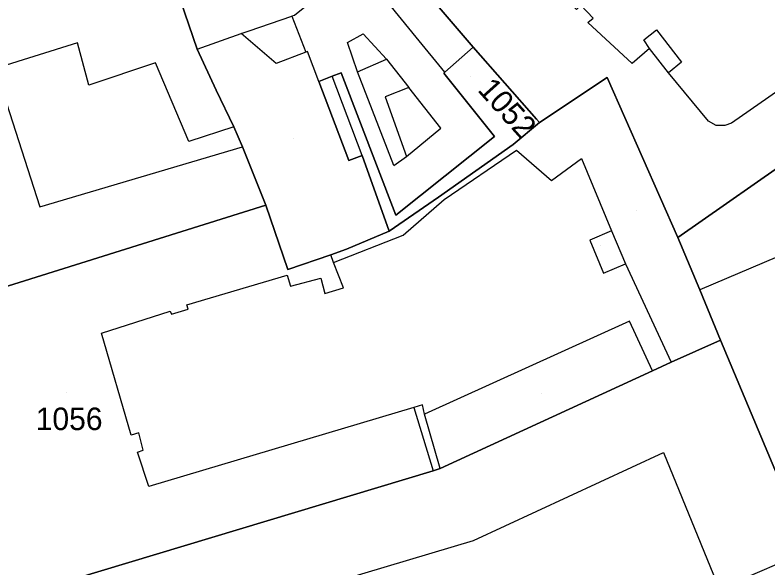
# Model space of a CAD drawing. Extents: x -263423 to -261326, y -1240067 to -1237864.
# Drawn here: x -262683.6 to -262616.7, y -1239816.1 to -1239766.9 of the extents above; entities that cross this region are included whole.
import ezdxf

# ---------------------------------------------------------------- set-up
doc = ezdxf.new("R2010")
doc.units = 0
for name, color, linetype in [('body_kn', 7, 'Continuous'), ('kladpar_druhypozemkov', 7, 'Continuous'), ('kladpar_hranice', 7, 'Continuous'), ('kladpar_parcelnecisla', 7, 'Continuous'), ('kladpar_plochy', 7, 'Continuous'), ('zappar_hrandruhpozemk', 7, 'Continuous')]:
    doc.layers.add(name, color=color, linetype=linetype)

msp = doc.modelspace()

# ---------------------------------------------------------------- linework, layer by layer
at = {"layer": 'body_kn'}
for p, q in [((-262659.01, -1239767), (-262659.01, -1239767)), ((-262658.78, -1239766.92), (-262658.78, -1239766.92)), ((-262632.23, -1239767.17), (-262632.23, -1239767.17)), ((-262632.68, -1239767.55), (-262632.68, -1239767.55)), ((-262663.53, -1239768.55), (-262663.53, -1239768.55)), ((-262662.83, -1239768.3), (-262662.83, -1239768.3)), ((-262652.66, -1239768.56), (-262652.66, -1239768.56)), ((-262626.57, -1239768.21), (-262626.57, -1239768.21)), ((-262678.08, -1239769.38), (-262678.08, -1239769.38)), ((-262654.07, -1239769.34), (-262654.07, -1239769.34)), ((-262647.95, -1239768.85), (-262647.95, -1239768.85)), ((-262627.72, -1239769.1), (-262627.72, -1239769.1)), ((-262627.72, -1239769.1), (-262627.72, -1239769.1)), ((-262667.45, -1239769.94), (-262667.45, -1239769.94)), ((-262667.45, -1239769.94), (-262667.45, -1239769.94)), ((-262657.62, -1239770.13), (-262657.62, -1239770.13)), ((-262642.89, -1239769.76), (-262642.89, -1239769.76)), ((-262627.21, -1239769.86), (-262627.21, -1239769.86)), ((-262627.21, -1239769.86), (-262627.21, -1239769.86)), ((-262657.77, -1239770.19), (-262657.77, -1239770.19)), ((-262671.15, -1239771.13), (-262671.15, -1239771.13)), ((-262660.41, -1239771.19), (-262660.41, -1239771.19)), ((-262650.6, -1239770.83), (-262650.6, -1239770.83)), ((-262628.75, -1239771.19), (-262628.75, -1239771.19)), ((-262624.35, -1239771.09), (-262624.35, -1239771.09)), ((-262654.63, -1239772.04), (-262654.63, -1239772.04)), ((-262653.17, -1239771.95), (-262653.17, -1239771.95)), ((-262645.5, -1239772.07), (-262645.5, -1239772.07)), ((-262645.4, -1239771.98), (-262645.4, -1239771.98)), ((-262625.5, -1239772.04), (-262625.5, -1239772.04)), ((-262625.5, -1239772.04), (-262625.5, -1239772.04)), ((-262656.61, -1239772.79), (-262656.61, -1239772.79)), ((-262655.43, -1239772.34), (-262655.43, -1239772.34)), ((-262630.98, -1239772.46), (-262630.98, -1239772.46)), ((-262677.08, -1239773.14), (-262677.08, -1239773.14)), ((-262648.6, -1239773.35), (-262648.6, -1239773.35)), ((-262665.75, -1239773.58), (-262665.75, -1239773.58)), ((-262650.71, -1239774.16), (-262650.71, -1239774.16)), ((-262637.25, -1239776.16), (-262637.25, -1239776.16)), ((-262664.17, -1239776.83), (-262664.17, -1239776.83)), ((-262664.17, -1239776.83), (-262664.17, -1239776.83)), ((-262636.99, -1239776.45), (-262636.99, -1239776.45)), ((-262621.96, -1239776.32), (-262621.96, -1239776.32)), ((-262621.26, -1239776.71), (-262621.26, -1239776.71)), ((-262620.49, -1239776.71), (-262620.49, -1239776.71)), ((-262619.92, -1239776.52), (-262619.92, -1239776.52)), ((-262645.77, -1239776.95), (-262645.77, -1239776.95)), ((-262668.18, -1239778.15), (-262668.18, -1239778.15)), ((-262640.98, -1239777.69), (-262640.98, -1239777.69)), ((-262663.41, -1239778.62), (-262663.41, -1239778.62)), ((-262639.34, -1239778.41), (-262639.34, -1239778.41)), ((-262652.76, -1239779.4), (-262652.76, -1239779.4)), ((-262648.82, -1239779.47), (-262648.82, -1239779.47)), ((-262639.03, -1239778.92), (-262639.03, -1239778.92)), ((-262653.94, -1239779.83), (-262653.94, -1239779.83)), ((-262633.24, -1239779.65), (-262633.24, -1239779.65)), ((-262649.94, -1239780.29), (-262649.94, -1239780.29)), ((-262635.92, -1239781.61), (-262635.92, -1239781.61)), ((-262645.98, -1239783.09), (-262645.98, -1239783.09)), ((-262645.47, -1239783.29), (-262645.47, -1239783.29)), ((-262681.45, -1239783.95), (-262681.45, -1239783.95)), ((-262661.33, -1239783.79), (-262661.33, -1239783.79)), ((-262661.33, -1239783.79), (-262661.33, -1239783.79)), ((-262649.77, -1239784.7), (-262649.77, -1239784.7)), ((-262650.36, -1239786.12), (-262650.36, -1239786.12)), ((-262630.59, -1239786.09), (-262630.59, -1239786.09)), ((-262649.12, -1239786.46), (-262649.12, -1239786.46)), ((-262624.67, -1239786.69), (-262624.67, -1239786.69)), ((-262632.5, -1239786.91), (-262632.5, -1239786.91)), ((-262655.55, -1239788.21), (-262655.55, -1239788.21)), ((-262654.15, -1239787.71), (-262654.15, -1239787.71)), ((-262654.15, -1239787.71), (-262654.15, -1239787.71)), ((-262659.38, -1239789.53), (-262659.38, -1239789.53)), ((-262655.3, -1239788.91), (-262655.3, -1239788.91)), ((-262655.3, -1239788.91), (-262655.3, -1239788.91)), ((-262629.33, -1239789.03), (-262629.33, -1239789.03)), ((-262659.44, -1239790.04), (-262659.44, -1239790.04)), ((-262631.3, -1239789.85), (-262631.3, -1239789.85)), ((-262656.45, -1239790.31), (-262656.45, -1239790.31)), ((-262659.13, -1239791), (-262659.13, -1239791)), ((-262654.42, -1239791.15), (-262654.42, -1239791.15)), ((-262622.72, -1239791.35), (-262622.72, -1239791.35)), ((-262656.08, -1239791.65), (-262656.08, -1239791.65)), ((-262668.37, -1239792.68), (-262668.37, -1239792.68)), ((-262669.84, -1239793.24), (-262669.84, -1239793.24)), ((-262669.71, -1239793.5), (-262669.71, -1239793.5)), ((-262668.24, -1239793.06), (-262668.24, -1239793.06)), ((-262628.97, -1239794.13), (-262628.97, -1239794.13)), ((-262675.96, -1239795.19), (-262675.96, -1239795.19)), ((-262620.89, -1239795.82), (-262620.89, -1239795.82)), ((-262625.29, -1239797.77), (-262625.29, -1239797.77)), ((-262626.95, -1239798.53), (-262626.95, -1239798.53)), ((-262626.95, -1239798.53), (-262626.95, -1239798.53)), ((-262647.39, -1239801.56), (-262647.39, -1239801.56)), ((-262648.16, -1239801.81), (-262648.16, -1239801.81)), ((-262648.16, -1239801.81), (-262648.16, -1239801.81)), ((-262647.21, -1239802.39), (-262647.21, -1239802.39)), ((-262647.21, -1239802.39), (-262647.21, -1239802.39)), ((-262673.32, -1239804.25), (-262673.32, -1239804.25)), ((-262672.62, -1239804.06), (-262672.62, -1239804.06)), ((-262672.24, -1239805.59), (-262672.24, -1239805.59)), ((-262672.75, -1239805.78), (-262672.75, -1239805.78)), ((-262625.96, -1239805.8), (-262625.96, -1239805.8)), ((-262646.46, -1239807.43), (-262646.46, -1239807.43)), ((-262646.46, -1239807.43), (-262646.46, -1239807.43)), ((-262645.83, -1239807.24), (-262645.83, -1239807.24)), ((-262645.83, -1239807.24), (-262645.83, -1239807.24)), ((-262671.75, -1239808.84), (-262671.75, -1239808.84)), ((-262642.86, -1239813.62), (-262642.86, -1239813.62))]:
    msp.add_line(p, q, dxfattribs=at)
at = {"layer": 'kladpar_druhypozemkov'}
for p, q in [((-262643.14, -1239772.33), (-262643.14, -1239772.33)), ((-262658.87, -1239777.85), (-262658.87, -1239777.85)), ((-262628.38, -1239784.27), (-262628.38, -1239784.27)), ((-262631.58, -1239787.37), (-262631.58, -1239787.37)), ((-262679.02, -1239800.51), (-262679.02, -1239800.51)), ((-262636.78, -1239800.57), (-262636.78, -1239800.57))]:
    msp.add_line(p, q, dxfattribs=at)
at = {"layer": 'kladpar_hranice'}
for points in [[(-262639.86, -1239747.9), (-262624.31, -1239758.73), (-262619.03, -1239761.62), (-262612.24, -1239765.15), (-262610.01, -1239766.31), (-262604.06, -1239756.59), (-262598.82, -1239767.82), (-262595.22, -1239775.74), (-262605.55, -1239780.34), (-262611.8, -1239783.18), (-262613.56, -1239778.91), (-262624.67, -1239786.69), (-262630.98, -1239772.46), (-262636.99, -1239776.45), (-262637.25, -1239776.16), (-262642.89, -1239769.76), (-262650.86, -1239760.42), (-262651.32, -1239760.8), (-262658.15, -1239752.53), (-262650.16, -1239743.07), (-262649, -1239741.36), (-262639.86, -1239747.9)], [(-262670.91, -1239759.86), (-262670.79, -1239760.11), (-262667.45, -1239769.94), (-262665.75, -1239773.58), (-262664.17, -1239776.83), (-262663.41, -1239778.62), (-262661.33, -1239783.79), (-262690.78, -1239793.02), (-262692.67, -1239786.83), (-262692.42, -1239786.71), (-262695.87, -1239774.78), (-262696.25, -1239774.91), (-262697.57, -1239770.12), (-262683.99, -1239766.04), (-262683.91, -1239762.47), (-262670.91, -1239759.86)], [(-262654.15, -1239787.71), (-262655.55, -1239788.21), (-262659.38, -1239789.53), (-262661.33, -1239783.79), (-262663.41, -1239778.62), (-262664.17, -1239776.83), (-262665.75, -1239773.58), (-262667.45, -1239769.94), (-262670.79, -1239760.11)], [(-262650.86, -1239760.42), (-262642.89, -1239769.76), (-262645.4, -1239771.98), (-262645.5, -1239772.07), (-262640.98, -1239777.69), (-262649.77, -1239784.7), (-262654.63, -1239772.04), (-262655.43, -1239772.34), (-262656.61, -1239772.79), (-262653.94, -1239779.83), (-262652.76, -1239779.4), (-262650.36, -1239786.12), (-262654.15, -1239787.71)], [(-262645.4, -1239771.98), (-262642.89, -1239769.76), (-262637.25, -1239776.16), (-262636.99, -1239776.45), (-262639.34, -1239778.41), (-262645.98, -1239783.09), (-262650.36, -1239786.12), (-262652.76, -1239779.4), (-262653.94, -1239779.83), (-262656.61, -1239772.79), (-262655.43, -1239772.34), (-262654.63, -1239772.04), (-262649.77, -1239784.7), (-262640.98, -1239777.69), (-262645.5, -1239772.07), (-262645.4, -1239771.98)], [(-262661.33, -1239783.79), (-262659.38, -1239789.53), (-262655.55, -1239788.21), (-262654.15, -1239787.71), (-262650.36, -1239786.12), (-262645.98, -1239783.09), (-262639.34, -1239778.41), (-262636.99, -1239776.45), (-262630.98, -1239772.46), (-262624.67, -1239786.69), (-262622.72, -1239791.35), (-262620.89, -1239795.82), (-262625.29, -1239797.77), (-262626.95, -1239798.53), (-262645.83, -1239807.24), (-262646.46, -1239807.43), (-262683.37, -1239818.54)], [(-262609.4, -1239788.8), (-262601.08, -1239808.52), (-262595.03, -1239823), (-262607.52, -1239828.24), (-262613.01, -1239814.52), (-262613.32, -1239813.81), (-262620.89, -1239795.82), (-262622.72, -1239791.35), (-262624.67, -1239786.69), (-262613.56, -1239778.91), (-262611.8, -1239783.18), (-262609.4, -1239788.8)], [(-262684.33, -1239817.9), (-262686.78, -1239809.35), (-262686.14, -1239809.1), (-262686.26, -1239808.4), (-262686.9, -1239808.39), (-262688.22, -1239803.93), (-262687.77, -1239803.61), (-262687.96, -1239802.97), (-262688.47, -1239802.97), (-262690.86, -1239794.61), (-262690.47, -1239794.23), (-262690.78, -1239793.02), (-262661.33, -1239783.79)], [(-262646.46, -1239807.43), (-262645.83, -1239807.24), (-262626.95, -1239798.53), (-262625.29, -1239797.77), (-262620.89, -1239795.82), (-262613.32, -1239813.81), (-262613.01, -1239814.52), (-262620.34, -1239817.67)], [(-262683.37, -1239818.54), (-262646.46, -1239807.43)]]:
    msp.add_lwpolyline(points, dxfattribs=at)
at = {"layer": 'kladpar_plochy'}
for points in [[(-262639.86, -1239747.9), (-262624.31, -1239758.73), (-262619.03, -1239761.62), (-262612.24, -1239765.15), (-262610.01, -1239766.31), (-262604.06, -1239756.59), (-262598.82, -1239767.82), (-262595.22, -1239775.74), (-262605.55, -1239780.34), (-262611.8, -1239783.18), (-262613.56, -1239778.91), (-262624.67, -1239786.69), (-262630.98, -1239772.46), (-262636.99, -1239776.45), (-262637.25, -1239776.16), (-262642.89, -1239769.76), (-262650.86, -1239760.42), (-262651.32, -1239760.8), (-262658.15, -1239752.53), (-262650.16, -1239743.07), (-262649, -1239741.36)], [(-262670.91, -1239759.86), (-262670.79, -1239760.11), (-262667.45, -1239769.94), (-262665.75, -1239773.58), (-262664.17, -1239776.83), (-262663.41, -1239778.62), (-262661.33, -1239783.79), (-262690.78, -1239793.02), (-262692.67, -1239786.83), (-262692.42, -1239786.71), (-262695.87, -1239774.78), (-262696.25, -1239774.91), (-262697.57, -1239770.12), (-262683.99, -1239766.04), (-262683.91, -1239762.47)], [(-262645.4, -1239771.98), (-262642.89, -1239769.76), (-262637.25, -1239776.16), (-262636.99, -1239776.45), (-262639.34, -1239778.41), (-262645.98, -1239783.09), (-262650.36, -1239786.12), (-262652.76, -1239779.4), (-262653.94, -1239779.83), (-262656.61, -1239772.79), (-262655.43, -1239772.34), (-262654.63, -1239772.04), (-262649.77, -1239784.7), (-262640.98, -1239777.69), (-262645.5, -1239772.07)], [(-262609.4, -1239788.8), (-262601.08, -1239808.52), (-262595.03, -1239823), (-262607.52, -1239828.24), (-262613.01, -1239814.52), (-262613.32, -1239813.81), (-262620.89, -1239795.82), (-262622.72, -1239791.35), (-262624.67, -1239786.69), (-262613.56, -1239778.91), (-262611.8, -1239783.18)]]:
    msp.add_lwpolyline(points, close=True, dxfattribs=at)
for points in [[(-262650.86, -1239760.42), (-262642.89, -1239769.76), (-262645.4, -1239771.98), (-262645.5, -1239772.07), (-262640.98, -1239777.69), (-262649.77, -1239784.7), (-262654.63, -1239772.04), (-262655.43, -1239772.34), (-262656.61, -1239772.79), (-262653.94, -1239779.83), (-262652.76, -1239779.4), (-262650.36, -1239786.12), (-262654.15, -1239787.71), (-262655.55, -1239788.21), (-262659.38, -1239789.53), (-262661.33, -1239783.79), (-262663.41, -1239778.62), (-262664.17, -1239776.83), (-262665.75, -1239773.58), (-262667.45, -1239769.94), (-262670.79, -1239760.11)], [(-262690.78, -1239793.02), (-262661.33, -1239783.79), (-262659.38, -1239789.53), (-262655.55, -1239788.21), (-262654.15, -1239787.71), (-262650.36, -1239786.12), (-262645.98, -1239783.09), (-262639.34, -1239778.41), (-262636.99, -1239776.45), (-262630.98, -1239772.46), (-262624.67, -1239786.69), (-262622.72, -1239791.35), (-262620.89, -1239795.82), (-262625.29, -1239797.77), (-262626.95, -1239798.53), (-262645.83, -1239807.24), (-262646.46, -1239807.43), (-262683.37, -1239818.54)], [(-262683.37, -1239818.54), (-262646.46, -1239807.43), (-262645.83, -1239807.24), (-262626.95, -1239798.53), (-262625.29, -1239797.77), (-262620.89, -1239795.82), (-262613.32, -1239813.81), (-262613.01, -1239814.52), (-262620.34, -1239817.67)]]:
    msp.add_lwpolyline(points, dxfattribs=at)
at = {"layer": 'zappar_hrandruhpozemk'}
for p, q in [((-262653.48, -1239762.64), (-262658.78, -1239766.92)), ((-262647.95, -1239768.85), (-262651.84, -1239764.08)), ((-262658.78, -1239766.92), (-262659.01, -1239767)), ((-262659.01, -1239767), (-262657.77, -1239770.19)), ((-262667.45, -1239769.94), (-262663.53, -1239768.55)), ((-262660.41, -1239771.19), (-262663.53, -1239768.55)), ((-262654.07, -1239769.34), (-262652.66, -1239768.56)), ((-262652.66, -1239768.56), (-262650.6, -1239770.83)), ((-262627.72, -1239769.1), (-262626.57, -1239768.21)), ((-262626.57, -1239768.21), (-262624.35, -1239771.09)), ((-262653.17, -1239771.95), (-262654.07, -1239769.34)), ((-262645.4, -1239771.98), (-262647.95, -1239768.85)), ((-262627.21, -1239769.86), (-262627.72, -1239769.1)), ((-262656.61, -1239772.79), (-262657.62, -1239770.13)), ((-262653.17, -1239771.95), (-262650.6, -1239770.83)), ((-262650.6, -1239770.83), (-262648.6, -1239773.35)), ((-262624.35, -1239771.09), (-262625.5, -1239772.04)), ((-262685.41, -1239771.64), (-262681.45, -1239783.95)), ((-262649.94, -1239780.29), (-262653.17, -1239771.95)), ((-262621.96, -1239776.32), (-262625.5, -1239772.04)), ((-262652.76, -1239779.4), (-262655.43, -1239772.34)), ((-262648.6, -1239773.35), (-262650.71, -1239774.16)), ((-262645.77, -1239776.95), (-262648.6, -1239773.35)), ((-262650.71, -1239774.16), (-262648.82, -1239779.47)), ((-262648.82, -1239779.47), (-262645.77, -1239776.95)), ((-262681.45, -1239783.95), (-262663.41, -1239778.62)), ((-262649.94, -1239780.29), (-262648.82, -1239779.47)), ((-262633.24, -1239779.65), (-262630.59, -1239786.09)), ((-262630.59, -1239786.09), (-262632.5, -1239786.91)), ((-262632.5, -1239786.91), (-262631.3, -1239789.85)), ((-262615.83, -1239788.39), (-262622.72, -1239791.35)), ((-262631.3, -1239789.85), (-262629.33, -1239789.03)), ((-262628.97, -1239794.13), (-262647.21, -1239802.39)), ((-262626.95, -1239798.53), (-262628.97, -1239794.13)), ((-262673.32, -1239804.25), (-262675.96, -1239795.19)), ((-262648.16, -1239801.81), (-262646.46, -1239807.43)), ((-262645.83, -1239807.24), (-262647.21, -1239802.39))]:
    msp.add_line(p, q, dxfattribs=at)
for points in [[(-262625.5, -1239772.04), (-262627.21, -1239769.86), (-262628.75, -1239771.19), (-262632.68, -1239767.55), (-262632.23, -1239767.17), (-262633.31, -1239766.02), (-262633.69, -1239766.4), (-262645.68, -1239755.13)], [(-262663.53, -1239768.55), (-262662.83, -1239768.3), (-262659.01, -1239767)], [(-262664.17, -1239776.83), (-262668.18, -1239778.15), (-262671.15, -1239771.13), (-262677.08, -1239773.14), (-262678.08, -1239769.38), (-262685.41, -1239771.64)], [(-262657.62, -1239770.13), (-262657.77, -1239770.19), (-262660.41, -1239771.19)], [(-262607.31, -1239776.19), (-262607.82, -1239775.68), (-262611.84, -1239777.58), (-262614.94, -1239773.04), (-262619.92, -1239776.52), (-262620.49, -1239776.71), (-262621.26, -1239776.71), (-262621.96, -1239776.32)], [(-262655.3, -1239788.91), (-262649.12, -1239786.46), (-262645.47, -1239783.29), (-262639.03, -1239778.92), (-262635.92, -1239781.61), (-262633.24, -1239779.65)], [(-262630.59, -1239786.09), (-262629.33, -1239789.03), (-262625.29, -1239797.77)], [(-262675.96, -1239795.19), (-262669.84, -1239793.24), (-262669.71, -1239793.5), (-262668.24, -1239793.06), (-262668.37, -1239792.68), (-262659.44, -1239790.04), (-262659.13, -1239791), (-262656.45, -1239790.31), (-262656.08, -1239791.65), (-262654.42, -1239791.15), (-262655.3, -1239788.91), (-262655.55, -1239788.21)], [(-262647.21, -1239802.39), (-262647.39, -1239801.56), (-262648.16, -1239801.81), (-262671.75, -1239808.84), (-262672.75, -1239805.78), (-262672.24, -1239805.59), (-262672.62, -1239804.06), (-262673.32, -1239804.25)], [(-262668.1, -1239821.15), (-262642.86, -1239813.62), (-262625.96, -1239805.8), (-262620.98, -1239817.98)]]:
    msp.add_lwpolyline(points, dxfattribs=at)

# ---------------------------------------------------------------- texts
at = {"layer": 'kladpar_parcelnecisla'}
msp.add_text('1052', height=2, rotation=312, dxfattribs=at).set_placement((-262642.576, -1239773.593))
msp.add_text('1056', height=2, dxfattribs=at).set_placement((-262681.807, -1239803.81))

doc.saveas('drawing.dxf')
